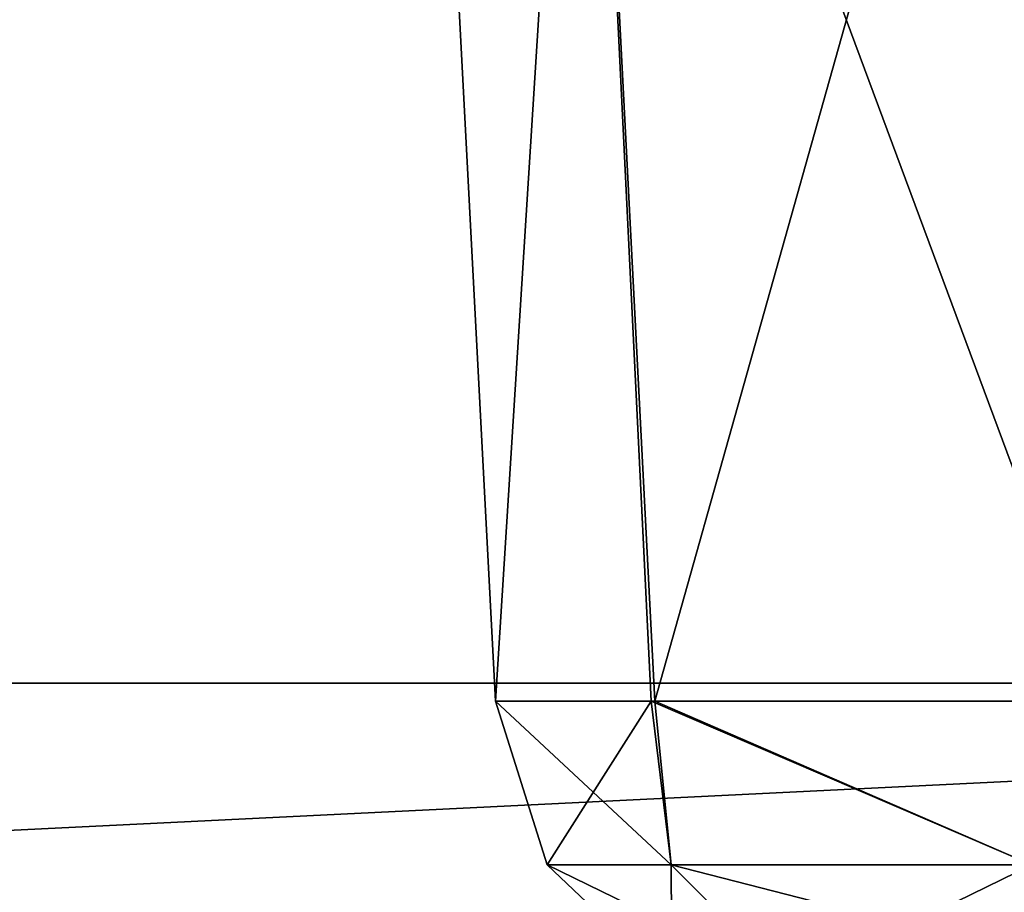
# Model space of a CAD drawing. Header units: millimetres. Extents: x -125 to 125, y -5 to 106.
# Tile 502 of 581: x 108.03 to 109.47, y -3.3 to -2.03. Entities that reach past the tile are written whole.
import ezdxf

# ---------------------------------------------------------------- set-up
doc = ezdxf.new("R2010")
doc.units = ezdxf.units.MM
doc.header["$LTSCALE"] = 65.185185
for name, color, linetype in [('333', 7, 'CONTINUOUS'), ('334', 7, 'CONTINUOUS'), ('335', 7, 'CONTINUOUS'), ('336', 7, 'CONTINUOUS'), ('338', 7, 'CONTINUOUS'), ('339', 7, 'CONTINUOUS'), ('340', 7, 'CONTINUOUS'), ('341', 7, 'CONTINUOUS'), ('596', 7, 'CONTINUOUS'), ('597', 7, 'CONTINUOUS'), ('625', 7, 'CONTINUOUS'), ('627', 7, 'CONTINUOUS')]:
    doc.layers.add(name, color=color, linetype=linetype)

msp = doc.modelspace()

# ---------------------------------------------------------------- linework, layer by layer
at = {"layer": '333', "linetype": 'CONTINUOUS'}
for points in [[(108.9522, -3.0262, 111.2105), (108.8005, -3.265, 112.5), (108.7252, -3.0262, 112.5), (108.9522, -3.0262, 111.2105)], [(108.9815, -3.265, 111.3568), (108.8005, -3.265, 112.5), (108.9522, -3.0262, 111.2105), (108.9815, -3.265, 111.3568)], [(109.6061, -3.0262, 110.0762), (109.507, -3.265, 110.3255), (108.9522, -3.0262, 111.2105), (109.6061, -3.0262, 110.0762)], [(109.507, -3.265, 110.3255), (108.9815, -3.265, 111.3568), (108.9522, -3.0262, 111.2105), (109.507, -3.265, 110.3255)], [(108.9815, -3.265, 111.3568), (108.9823, -3.4374, 112.5), (108.8005, -3.265, 112.5), (108.9815, -3.265, 111.3568)], [(109.507, -3.265, 110.3255), (109.1545, -3.4374, 111.413), (108.9815, -3.265, 111.3568), (109.507, -3.265, 110.3255)], [(109.1545, -3.4374, 111.413), (108.9823, -3.4374, 112.5), (108.9815, -3.265, 111.3568), (109.1545, -3.4374, 111.413)], [(109.6541, -3.4374, 110.4323), (109.1545, -3.4374, 111.413), (109.507, -3.265, 110.3255), (109.6541, -3.4374, 110.4323)]]:
    msp.add_3dface(points, dxfattribs=at)
at = {"layer": '334', "linetype": 'CONTINUOUS'}
for points in [[(108.7252, -3.0262, 112.5), (108.8005, -3.265, 112.5), (108.9815, -3.265, 113.6432), (108.7252, -3.0262, 112.5)], [(108.7252, -3.0262, 112.5076), (108.9815, -3.265, 113.6432), (108.7252, -3.0262, 112.5152), (108.7252, -3.0262, 112.5076)], [(108.7252, -3.0262, 112.5152), (108.9815, -3.265, 113.6432), (108.9575, -3.0262, 113.8038), (108.7252, -3.0262, 112.5152)], [(108.7252, -3.0262, 112.5), (108.9815, -3.265, 113.6432), (108.7252, -3.0262, 112.5076), (108.7252, -3.0262, 112.5)], [(108.9815, -3.265, 113.6432), (109.507, -3.265, 114.6745), (108.9575, -3.0262, 113.8038), (108.9815, -3.265, 113.6432)], [(108.9575, -3.0262, 113.8038), (109.507, -3.265, 114.6745), (109.6159, -3.0262, 114.9355), (108.9575, -3.0262, 113.8038)], [(108.8005, -3.265, 112.5), (108.9823, -3.4374, 112.5), (109.1545, -3.4374, 113.587), (108.8005, -3.265, 112.5)], [(108.8005, -3.265, 112.5), (109.1545, -3.4374, 113.587), (108.9815, -3.265, 113.6432), (108.8005, -3.265, 112.5)], [(108.9815, -3.265, 113.6432), (109.6541, -3.4374, 114.5677), (109.507, -3.265, 114.6745), (108.9815, -3.265, 113.6432)], [(109.1545, -3.4374, 113.587), (109.6541, -3.4374, 114.5677), (108.9815, -3.265, 113.6432), (109.1545, -3.4374, 113.587)]]:
    msp.add_3dface(points, dxfattribs=at)
at = {"layer": '335', "linetype": 'CONTINUOUS'}
for points in [[(108.7252, -3.0262, 112.5), (108.7252, -3.0262, 112.5076), (108.619, -1, 112.5), (108.7252, -3.0262, 112.5)], [(108.619, -1, 112.5), (108.7252, -3.0262, 112.5152), (108.853, -1, 113.8274), (108.619, -1, 112.5)], [(108.7252, -3.0262, 112.5076), (108.7252, -3.0262, 112.5152), (108.619, -1, 112.5), (108.7252, -3.0262, 112.5076)], [(108.7252, -3.0262, 112.5152), (108.9575, -3.0262, 113.8038), (108.853, -1, 113.8274), (108.7252, -3.0262, 112.5152)], [(108.853, -1, 113.8274), (108.9575, -3.0262, 113.8038), (109.527, -1, 114.9947), (108.853, -1, 113.8274)], [(108.9575, -3.0262, 113.8038), (109.6159, -3.0262, 114.9355), (109.527, -1, 114.9947), (108.9575, -3.0262, 113.8038)]]:
    msp.add_3dface(points, dxfattribs=at)
at = {"layer": '336', "linetype": 'CONTINUOUS'}
for points in [[(108.7252, -3.0262, 112.5), (108.619, -1, 112.5), (108.853, -1, 111.1726), (108.7252, -3.0262, 112.5)], [(108.9522, -3.0262, 111.2105), (108.7252, -3.0262, 112.5), (108.853, -1, 111.1726), (108.9522, -3.0262, 111.2105)], [(109.527, -1, 110.0053), (109.6061, -3.0262, 110.0762), (108.853, -1, 111.1726), (109.527, -1, 110.0053)], [(109.6061, -3.0262, 110.0762), (108.9522, -3.0262, 111.2105), (108.853, -1, 111.1726), (109.6061, -3.0262, 110.0762)]]:
    msp.add_3dface(points, dxfattribs=at)
at = {"layer": '338', "linetype": 'CONTINUOUS'}
for points in [[(108.8005, -3.265, -112.5), (108.9815, -3.265, -111.3568), (108.7252, -3.0262, -112.5), (108.8005, -3.265, -112.5)], [(108.7252, -3.0262, -112.5), (108.9815, -3.265, -111.3568), (108.7252, -3.0262, -112.4924), (108.7252, -3.0262, -112.5)], [(108.7252, -3.0262, -112.4924), (108.9815, -3.265, -111.3568), (108.7252, -3.0262, -112.4848), (108.7252, -3.0262, -112.4924)], [(108.7252, -3.0262, -112.4848), (108.9815, -3.265, -111.3568), (108.9575, -3.0262, -111.1962), (108.7252, -3.0262, -112.4848)], [(108.9575, -3.0262, -111.1962), (109.507, -3.265, -110.3255), (109.6159, -3.0262, -110.0645), (108.9575, -3.0262, -111.1962)], [(108.9815, -3.265, -111.3568), (109.507, -3.265, -110.3255), (108.9575, -3.0262, -111.1962), (108.9815, -3.265, -111.3568)], [(108.8005, -3.265, -112.5), (109.1545, -3.4374, -111.413), (108.9815, -3.265, -111.3568), (108.8005, -3.265, -112.5)], [(108.9823, -3.4374, -112.5), (109.1545, -3.4374, -111.413), (108.8005, -3.265, -112.5), (108.9823, -3.4374, -112.5)], [(108.9815, -3.265, -111.3568), (109.6541, -3.4374, -110.4323), (109.507, -3.265, -110.3255), (108.9815, -3.265, -111.3568)], [(109.1545, -3.4374, -111.413), (109.6541, -3.4374, -110.4323), (108.9815, -3.265, -111.3568), (109.1545, -3.4374, -111.413)]]:
    msp.add_3dface(points, dxfattribs=at)
at = {"layer": '339', "linetype": 'CONTINUOUS'}
for points in [[(108.8005, -3.265, -112.5), (108.7252, -3.0262, -112.5), (108.9522, -3.0262, -113.7895), (108.8005, -3.265, -112.5)], [(108.9815, -3.265, -113.6432), (108.8005, -3.265, -112.5), (108.9522, -3.0262, -113.7895), (108.9815, -3.265, -113.6432)], [(109.507, -3.265, -114.6745), (108.9815, -3.265, -113.6432), (108.9522, -3.0262, -113.7895), (109.507, -3.265, -114.6745)], [(109.6061, -3.0262, -114.9238), (109.507, -3.265, -114.6745), (108.9522, -3.0262, -113.7895), (109.6061, -3.0262, -114.9238)], [(108.9823, -3.4374, -112.5), (108.8005, -3.265, -112.5), (108.9815, -3.265, -113.6432), (108.9823, -3.4374, -112.5)], [(109.507, -3.265, -114.6745), (109.1545, -3.4374, -113.587), (108.9815, -3.265, -113.6432), (109.507, -3.265, -114.6745)], [(109.1545, -3.4374, -113.587), (108.9823, -3.4374, -112.5), (108.9815, -3.265, -113.6432), (109.1545, -3.4374, -113.587)], [(109.6541, -3.4374, -114.5677), (109.1545, -3.4374, -113.587), (109.507, -3.265, -114.6745), (109.6541, -3.4374, -114.5677)]]:
    msp.add_3dface(points, dxfattribs=at)
at = {"layer": '340', "linetype": 'CONTINUOUS'}
for points in [[(108.853, -1, -113.8274), (108.7252, -3.0262, -112.5), (108.619, -1, -112.5), (108.853, -1, -113.8274)], [(108.9522, -3.0262, -113.7895), (108.7252, -3.0262, -112.5), (108.853, -1, -113.8274), (108.9522, -3.0262, -113.7895)], [(109.527, -1, -114.9947), (109.6061, -3.0262, -114.9238), (108.853, -1, -113.8274), (109.527, -1, -114.9947)], [(109.6061, -3.0262, -114.9238), (108.9522, -3.0262, -113.7895), (108.853, -1, -113.8274), (109.6061, -3.0262, -114.9238)]]:
    msp.add_3dface(points, dxfattribs=at)
at = {"layer": '341', "linetype": 'CONTINUOUS'}
for points in [[(108.7252, -3.0262, -112.5), (108.7252, -3.0262, -112.4924), (108.619, -1, -112.5), (108.7252, -3.0262, -112.5)], [(108.7252, -3.0262, -112.4924), (108.7252, -3.0262, -112.4848), (108.619, -1, -112.5), (108.7252, -3.0262, -112.4924)], [(108.619, -1, -112.5), (108.7252, -3.0262, -112.4848), (108.853, -1, -111.1726), (108.619, -1, -112.5)], [(108.7252, -3.0262, -112.4848), (108.9575, -3.0262, -111.1962), (108.853, -1, -111.1726), (108.7252, -3.0262, -112.4848)], [(108.853, -1, -111.1726), (108.9575, -3.0262, -111.1962), (109.527, -1, -110.0053), (108.853, -1, -111.1726)], [(108.9575, -3.0262, -111.1962), (109.6159, -3.0262, -110.0645), (109.527, -1, -110.0053), (108.9575, -3.0262, -111.1962)]]:
    msp.add_3dface(points, dxfattribs=at)
at = {"layer": '596', "linetype": 'CONTINUOUS'}
for points in [[(100, 9.6026, -130.5), (112.5, 9.6026, -130.5), (100, -3, -130.5), (100, 9.6026, -130.5)], [(100, -3, -130.5), (112.5, 9.6026, -130.5), (112.3974, -3, -130.5), (100, -3, -130.5)]]:
    msp.add_3dface(points, dxfattribs=at)
at = {"layer": '597', "linetype": 'CONTINUOUS'}
for points in [[(99.7823, -3.618, -130.4021), (99.7823, -3, -130.5), (112.3974, -3.618, -130.4021), (99.7823, -3.618, -130.4021)], [(99.7823, -3, -130.5), (100, -3, -130.5), (112.3974, -3.618, -130.4021), (99.7823, -3, -130.5)], [(100, -3, -130.5), (112.3974, -3, -130.5), (112.3974, -3.618, -130.4021), (100, -3, -130.5)]]:
    msp.add_3dface(points, dxfattribs=at)
at = {"layer": '625', "linetype": 'CONTINUOUS'}
for points in [[(100, -3, 130.5), (112.3974, -3, 130.5), (100, 3.0913, 130.5), (100, -3, 130.5)], [(100, 3.0913, 130.5), (112.3974, -3, 130.5), (112.5, 3.0913, 130.5), (100, 3.0913, 130.5)]]:
    msp.add_3dface(points, dxfattribs=at)
at = {"layer": '627', "linetype": 'CONTINUOUS'}
for points in [[(100, -3, 130.5), (99.7823, -3.618, 130.4021), (112.3974, -3, 130.5), (100, -3, 130.5)], [(112.3974, -3, 130.5), (99.7823, -3.618, 130.4021), (112.3974, -3.618, 130.4021), (112.3974, -3, 130.5)]]:
    msp.add_3dface(points, dxfattribs=at)

doc.saveas('drawing.dxf')
